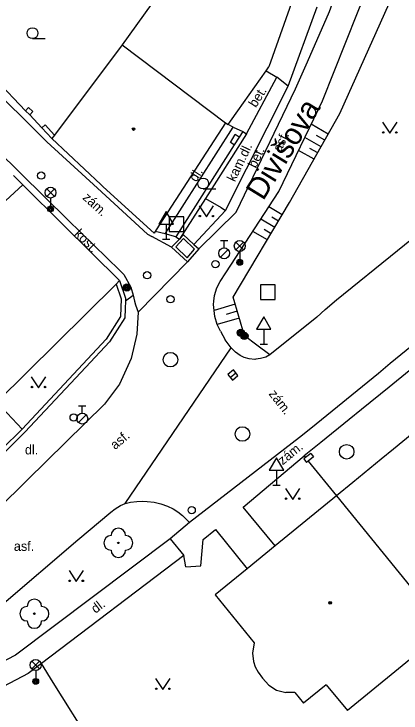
# Model space of a CAD drawing. Extents: x -598233 to -596890, y -1157848 to -1156431.
# Drawn here: x -597320.92 to -597294.33, y -1157448.94 to -1157400.89 of the extents above; entities that cross this region are included whole.
import ezdxf

# ---------------------------------------------------------------- set-up
doc = ezdxf.new("R2010")
doc.units = 0
for name, color, linetype in [('Level 10', 7, 'Continuous'), ('Level 11', 7, 'Continuous'), ('Level 14', 7, 'Continuous'), ('Level 15', 7, 'Continuous'), ('Level 22', 7, 'Continuous'), ('Level 24', 7, 'Continuous'), ('Level 25', 7, 'Continuous'), ('Level 26', 7, 'Continuous'), ('Level 27', 7, 'Continuous'), ('Level 28', 7, 'Continuous'), ('Level 33', 7, 'Continuous'), ('Level 34', 7, 'Continuous'), ('Level 36', 7, 'Continuous'), ('Level 39', 7, 'Continuous'), ('Level 40', 7, 'Continuous'), ('Level 5', 7, 'Continuous'), ('Level 50', 7, 'Continuous'), ('Level 7', 7, 'Continuous'), ('Level 8', 7, 'Continuous')]:
    doc.layers.add(name, color=color, linetype=linetype)

msp = doc.modelspace()

# ---------------------------------------------------------------- linework, layer by layer
at = {"layer": 'Level 10'}
for points in [[(-597341.7, -1157387.02), (-597327.31, -1157401.12), (-597318.67, -1157409.68), (-597315.19, -1157412.87), (-597311.75, -1157416.02), (-597311.44, -1157416.19)], [(-597299.71, -1157406.85), (-597297.32, -1157400.8), (-597293.96, -1157392.54)], [(-597256.44, -1157393.51), (-597295.06, -1157424.92), (-597295.88, -1157425.59), (-597300.53, -1157429.37), (-597301.29, -1157429.99), (-597308.87, -1157435.85)], [(-597298.75, -1157420.53), (-597281.99, -1157406.98), (-597269.51, -1157396.85), (-597269.12, -1157396.53)], [(-597306.38, -1157414.4), (-597302.08, -1157405.84), (-597300.09, -1157400.39)], [(-597307.14, -1157420.23), (-597306.99, -1157419.71), (-597306.76, -1157419.28), (-597306.36, -1157418.68), (-597302.71, -1157413.09), (-597299.71, -1157406.85)], [(-597322.09, -1157410.26), (-597317.22, -1157415.03), (-597313.64, -1157418.53), (-597313.37, -1157418.8)], [(-597310.09, -1157416.91), (-597311.44, -1157416.19)], [(-597313.37, -1157418.8), (-597312.89, -1157419.67), (-597312.74, -1157420.22), (-597312.64, -1157420.6211), (-597312.56, -1157420.87), (-597312.39, -1157421.38), (-597312.48, -1157422.89), (-597312.88, -1157424.57), (-597313.67, -1157426.33), (-597314.69, -1157427.7), (-597320.01, -1157432.93), (-597326.07, -1157438.88), (-597328.6, -1157441.37), (-597328.92, -1157441.68), (-597332.32, -1157444.97), (-597334.52, -1157447.1), (-597337.22, -1157449.73), (-597339.36, -1157451.8), (-597341.38, -1157453.69)], [(-597306.73, -1157422.7), (-597306.96, -1157422.24), (-597307.13, -1157421.68), (-597307.21, -1157420.86), (-597307.18, -1157420.63), (-597307.14, -1157420.23)], [(-597300.1, -1157421.72), (-597299.53, -1157421.21), (-597298.75, -1157420.53)], [(-597300.1, -1157421.72), (-597303.33, -1157424.32), (-597303.62, -1157424.47), (-597303.97, -1157424.58), (-597304.3, -1157424.62), (-597304.37, -1157424.63), (-597304.75, -1157424.6), (-597305.1, -1157424.51), (-597305.38, -1157424.37), (-597305.71, -1157424.14), (-597306, -1157423.84), (-597306.41, -1157423.29)], [(-597306.73, -1157422.7), (-597306.41, -1157423.29)], [(-597329.74, -1157449.12), (-597329.46, -1157448.68), (-597329.17, -1157448.35), (-597321.79, -1157441.52), (-597316.53, -1157437.04), (-597314.27, -1157435.12), (-597313.97, -1157434.89), (-597313.61, -1157434.67), (-597313.28, -1157434.53), (-597312.91, -1157434.45), (-597312.49, -1157434.39), (-597312.09, -1157434.38), (-597311.77, -1157434.39), (-597311.29, -1157434.45), (-597310.82, -1157434.56), (-597310.38, -1157434.72), (-597309.98, -1157434.91), (-597309.66, -1157435.11), (-597309.35, -1157435.36), (-597309.17, -1157435.52), (-597308.87, -1157435.85)]]:
    msp.add_lwpolyline(points, dxfattribs=at)
at = {"layer": 'Level 11'}
for points in [[(-597302.76, -1157388.08), (-597313.49, -1157403.02)], [(-597308.23, -1157417.04), (-597305.66, -1157414.52), (-597301.57, -1157406.04), (-597300.76, -1157404.17), (-597299.25, -1157400.71), (-597296.16, -1157392.1)], [(-597298.52, -1157407.73), (-597294.05, -1157397.69)], [(-597303.59, -1157404.79), (-597302.86, -1157405.24)], [(-597304.95, -1157409.13), (-597302.86, -1157405.24)], [(-597302.08, -1157405.84), (-597302.86, -1157405.24)], [(-597310.54, -1157416.01), (-597305.87, -1157408.67)], [(-597305.87, -1157408.67), (-597306.21, -1157408.48)], [(-597305.87, -1157408.67), (-597305.2, -1157408.97)], [(-597307.77, -1157413.57), (-597306.69, -1157414.19), (-597306.38, -1157414.4)], [(-597312.39, -1157421.38), (-597309, -1157417.93)], [(-597313.26, -1157420.6), (-597312.74, -1157420.22)], [(-597313.28, -1157434.53), (-597306, -1157423.84)], [(-597292.64, -1157424.5), (-597295.1501, -1157426.5376), (-597297.0309, -1157428.0643), (-597297.8907, -1157428.7622), (-597299.8404, -1157430.3449), (-597300.98, -1157431.27)], [(-597320.37, -1157429.42), (-597321.73, -1157427.95)], [(-597305.18, -1157434.79), (-597300.98, -1157431.27)], [(-597300.98, -1157431.27), (-597300.89, -1157431.38)], [(-597300.7, -1157431.62), (-597298.75, -1157434.01)], [(-597302.97, -1157437.45), (-597305.18, -1157434.79)], [(-597308.87, -1157435.85), (-597310.18, -1157436.97)], [(-597307.93, -1157437.01), (-597307.08, -1157436.33)], [(-597307.08, -1157436.33), (-597304.9, -1157439.02)], [(-597310.18, -1157436.97), (-597320.81, -1157444.95), (-597329.96, -1157449.69)], [(-597310.18, -1157436.97), (-597309.26, -1157438.12)], [(-597308.08, -1157438.82), (-597307.93, -1157437.01)], [(-597309.12, -1157438.89), (-597309.26, -1157438.12), (-597319.04, -1157445.53), (-597319.94, -1157446.21), (-597329.85, -1157451.42)], [(-597309.12, -1157438.89), (-597308.08, -1157438.82)], [(-597318.22, -1157446.84), (-597319.04, -1157445.53)]]:
    msp.add_lwpolyline(points, dxfattribs=at)
at = {"layer": 'Level 14'}
for points in [[(-597304.23, -1157423.66), (-597305.09, -1157423.02), (-597305.86, -1157420.36), (-597301.98, -1157413.85), (-597298.52, -1157407.73)], [(-597303.33, -1157424.32), (-597304.23, -1157423.66)], [(-597315.64, -1157450.97), (-597318.22, -1157446.84)]]:
    msp.add_lwpolyline(points, dxfattribs=at)
at = {"layer": 'Level 15'}
for points in [[(-597299.32, -1157409.14), (-597300.49, -1157408.47)], [(-597299.56, -1157409.57), (-597300.14, -1157409.25)], [(-597299.81, -1157410.01), (-597300.93, -1157409.38)], [(-597300.3, -1157410.88), (-597301.36, -1157410.28)], [(-597300.05, -1157410.44), (-597300.6, -1157410.14)], [(-597302.49, -1157414.7), (-597303.4, -1157414.15)], [(-597303, -1157415.56), (-597303.95, -1157414.99)], [(-597302.74, -1157415.13), (-597303.21, -1157414.85)], [(-597303.51, -1157416.42), (-597304.5, -1157415.83)], [(-597303.25, -1157415.99), (-597303.74, -1157415.7)], [(-597305.72, -1157420.84), (-597307.17, -1157421.26)], [(-597305.58, -1157421.32), (-597306.35, -1157421.54)], [(-597305.44, -1157421.8), (-597306.96, -1157422.24)]]:
    msp.add_lwpolyline(points, dxfattribs=at)
at = {"layer": 'Level 22'}
for centre in [(-597313.75, -1157437.24), (-597319.52, -1157442.11)]:
    msp.add_circle(centre, 0.05, dxfattribs=at)
for centre, start, end in [((-597313.75, -1157436.74), 0, 180), ((-597314.25, -1157437.24), 90, 270), ((-597313.25, -1157437.24), 270, 90), ((-597313.75, -1157437.74), 180, 0), ((-597319.52, -1157441.61), 0, 180), ((-597320.02, -1157442.11), 90, 270), ((-597319.02, -1157442.11), 270, 90), ((-597319.52, -1157442.61), 180, 0)]:
    msp.add_arc(centre, 0.5, start, end, dxfattribs=at)
at = {"layer": 'Level 24'}
for points in [[(-597306.05, -1157409.73), (-597305.72, -1157409.18)], [(-597305.44, -1157409.35), (-597305.72, -1157409.18)], [(-597305.79, -1157409.89), (-597306.05, -1157409.73)], [(-597309.81, -1157416.9), (-597309.28, -1157416.33), (-597308.51, -1157417.06)], [(-597309.81, -1157416.9), (-597309.02, -1157417.64)], [(-597309.02, -1157417.64), (-597308.51, -1157417.06)], [(-597300.53, -1157431.1), (-597300.89, -1157431.38), (-597301, -1157431.47)], [(-597300.34, -1157431.33), (-597300.7, -1157431.62), (-597300.81, -1157431.71)], [(-597300.53, -1157431.1), (-597300.34, -1157431.33)], [(-597301, -1157431.47), (-597300.81, -1157431.71)]]:
    msp.add_lwpolyline(points, dxfattribs=at)
at = {"layer": 'Level 25'}
for centre, radius in [((-597313.1599, -1157419.69), 0.25), ((-597313.1599, -1157419.69), 0.2), ((-597313.1599, -1157419.69), 0.15), ((-597313.1599, -1157419.69), 0.1), ((-597313.1599, -1157419.69), 0.05), ((-597305.33, -1157422.81), 0.25), ((-597305.33, -1157422.81), 0.2), ((-597305.33, -1157422.81), 0.15), ((-597305.33, -1157422.81), 0.1), ((-597305.33, -1157422.81), 0.05), ((-597305.09, -1157423.02), 0.25), ((-597305.09, -1157423.02), 0.2), ((-597305.09, -1157423.02), 0.15), ((-597305.09, -1157423.02), 0.1), ((-597305.09, -1157423.02), 0.05)]:
    msp.add_circle(centre, radius, dxfattribs=at)
at = {"layer": 'Level 26'}
for points in [[(-597310.26, -1157415.83), (-597309.26, -1157415.83), (-597309.26, -1157414.83), (-597310.26, -1157414.83)], [(-597303.97, -1157420.51), (-597302.97, -1157420.51), (-597302.97, -1157419.51), (-597303.97, -1157419.51)]]:
    msp.add_lwpolyline(points, close=True, dxfattribs=at)
at = {"layer": 'Level 27'}
msp.add_line((-597306.0729, -1157425.869), (-597305.6871, -1157425.551), dxfattribs=at)
msp.add_lwpolyline([(-597305.9139, -1157426.0619), (-597305.5281, -1157425.7439), (-597305.8461, -1157425.3581), (-597306.2319, -1157425.6761)], close=True, dxfattribs=at)
for centre in [(-597310.17, -1157424.65), (-597305.22, -1157429.76), (-597298.06, -1157430.98)]:
    msp.add_circle(centre, 0.5, dxfattribs=at)
at = {"layer": 'Level 28'}
for p, q in [((-597306.73, -1157416.465), (-597306.23, -1157416.465)), ((-597306.48, -1157416.965), (-597306.48, -1157416.465)), ((-597306.738, -1157417.612), (-597306.208, -1157417.082)), ((-597316.48, -1157427.825), (-597315.98, -1157427.825)), ((-597316.23, -1157428.325), (-597316.23, -1157427.825)), ((-597316.488, -1157428.972), (-597315.958, -1157428.442))]:
    msp.add_line(p, q, dxfattribs=at)
for centre, radius in [((-597319.05, -1157412), 0.25), ((-597306.48, -1157417.34), 0.375), ((-597307.08, -1157418.09), 0.25), ((-597311.77, -1157418.85), 0.25), ((-597310.17, -1157420.5), 0.25), ((-597316.82, -1157428.62), 0.25), ((-597316.23, -1157428.7), 0.375), ((-597308.71, -1157434.99), 0.25)]:
    msp.add_circle(centre, radius, dxfattribs=at)
at = {"layer": 'Level 33'}
for p, q in [((-597318.675, -1157413.43), (-597318.145, -1157412.9)), ((-597318.675, -1157412.9), (-597318.145, -1157413.43)), ((-597318.41, -1157413.54), (-597318.41, -1157414.29)), ((-597305.675, -1157417.1), (-597305.145, -1157416.57)), ((-597305.675, -1157416.57), (-597305.145, -1157417.1)), ((-597305.41, -1157417.21), (-597305.41, -1157417.96)), ((-597319.695, -1157445.9), (-597319.165, -1157445.37)), ((-597319.695, -1157445.37), (-597319.165, -1157445.9)), ((-597319.43, -1157446.01), (-597319.43, -1157446.76))]:
    msp.add_line(p, q, dxfattribs=at)
for centre, radius in [((-597318.41, -1157413.165), 0.375), ((-597318.41, -1157414.29), 0.2), ((-597318.41, -1157414.29), 0.1445), ((-597318.41, -1157414.29), 0.0876), ((-597305.41, -1157416.835), 0.375), ((-597305.41, -1157417.96), 0.2), ((-597305.41, -1157417.96), 0.1445), ((-597305.41, -1157417.96), 0.0876), ((-597319.43, -1157445.635), 0.375), ((-597319.43, -1157446.76), 0.2), ((-597319.43, -1157446.76), 0.1445), ((-597319.43, -1157446.76), 0.0876)]:
    msp.add_circle(centre, radius, dxfattribs=at)
at = {"layer": 'Level 34'}
for p, q in [((-597310.46, -1157415.342), (-597310.46, -1157416.36)), ((-597310.71, -1157416.36), (-597310.21, -1157416.36)), ((-597303.76, -1157422.562), (-597303.76, -1157423.58)), ((-597304.01, -1157423.58), (-597303.51, -1157423.58)), ((-597302.88, -1157432.252), (-597302.88, -1157433.27)), ((-597303.13, -1157433.27), (-597302.63, -1157433.27))]:
    msp.add_line(p, q, dxfattribs=at)
for points in [[(-597310.96, -1157415.342), (-597309.96, -1157415.342), (-597310.46, -1157414.476)], [(-597304.26, -1157422.562), (-597303.26, -1157422.562), (-597303.76, -1157421.696)], [(-597303.38, -1157432.252), (-597302.38, -1157432.252), (-597302.88, -1157431.386)]]:
    msp.add_lwpolyline(points, close=True, dxfattribs=at)
at = {"layer": 'Level 36'}
for p, q in [((-597319.65, -1157402.585), (-597318.775, -1157402.585)), ((-597307.92, -1157412.915), (-597307.045, -1157412.915))]:
    msp.add_line(p, q, dxfattribs=at)
for points in [[(-597295.6, -1157408.33), (-597295.1, -1157409.08), (-597294.6, -1157408.33)], [(-597308.2, -1157414.08), (-597307.7, -1157414.83), (-597307.2, -1157414.08)], [(-597319.73, -1157425.83), (-597319.23, -1157426.58), (-597318.73, -1157425.83)], [(-597302.27, -1157433.5), (-597301.77, -1157434.25), (-597301.27, -1157433.5)], [(-597317.14, -1157439.15), (-597316.64, -1157439.9), (-597316.14, -1157439.15)], [(-597311.19, -1157446.57), (-597310.69, -1157447.32), (-597310.19, -1157446.57)]]:
    msp.add_lwpolyline(points, dxfattribs=at)
for centre, radius in [((-597319.6501, -1157402.2099), 0.375), ((-597295.5502, -1157409.0298), 0.05), ((-597294.6508, -1157409.0298), 0.05), ((-597307.9201, -1157412.5399), 0.375), ((-597308.1502, -1157414.7798), 0.05), ((-597307.2508, -1157414.7798), 0.05), ((-597319.6802, -1157426.5298), 0.05), ((-597318.7808, -1157426.5298), 0.05), ((-597302.2202, -1157434.1998), 0.05), ((-597301.3208, -1157434.1998), 0.05), ((-597317.0902, -1157439.8498), 0.05), ((-597316.1908, -1157439.8498), 0.05), ((-597311.1402, -1157447.2698), 0.05), ((-597310.2408, -1157447.2698), 0.05)]:
    msp.add_circle(centre, radius, dxfattribs=at)
at = {"layer": 'Level 39'}
for centre, radius in [((-597312.7, -1157408.8), 0.09), ((-597312.7, -1157408.8), 0.0398), ((-597299.19, -1157441.36), 0.09), ((-597299.19, -1157441.36), 0.0398)]:
    msp.add_circle(centre, radius, dxfattribs=at)
at = {"layer": 'Level 5'}
for points in [[(-597298.39, -1157390.32), (-597298.66, -1157391.07), (-597299.79, -1157394.29), (-597303.4, -1157404.52)], [(-597313.49, -1157403.02), (-597318.13, -1157409.22), (-597318.32, -1157409.45)], [(-597313.49, -1157403.02), (-597306.38, -1157408.36)], [(-597306.38, -1157408.36), (-597306.21, -1157408.48), (-597306.05, -1157408.25), (-597305.55, -1157407.55), (-597303.59, -1157404.79), (-597303.4, -1157404.52)], [(-597306.38, -1157408.36), (-597311.14, -1157415.73)], [(-597318.32, -1157409.45), (-597314.95, -1157412.62), (-597314.8, -1157412.77)], [(-597320.32, -1157412.63), (-597328.27, -1157419.95)], [(-597320.32, -1157412.63), (-597317.54, -1157415.38), (-597313.6599, -1157419.21)], [(-597314.8, -1157412.77), (-597311.28, -1157415.95)], [(-597311.14, -1157415.73), (-597311.21, -1157415.83), (-597311.28, -1157415.95)], [(-597313.6599, -1157419.21), (-597313.9, -1157419.45)], [(-597313.9, -1157419.45), (-597322.1, -1157427.55)], [(-597292.36, -1157428.76), (-597292.9111, -1157429.2128), (-597294.844, -1157430.8008), (-597295.679, -1157431.4869), (-597297.6301, -1157433.0899), (-597298.75, -1157434.01)], [(-597298.75, -1157434.01), (-597302.97, -1157437.45), (-597304.9, -1157439.02), (-597307.1, -1157440.82)], [(-597298.75, -1157434.01), (-597291.24, -1157443.24)], [(-597307.1, -1157440.82), (-597304.42, -1157444.1)], [(-597291.24, -1157443.24), (-597298, -1157448.76)], [(-597304.42, -1157444.1), (-597304.54, -1157444.81)], [(-597304.54, -1157444.81), (-597304.46, -1157445.39)], [(-597304.46, -1157445.39), (-597304.34, -1157445.76)], [(-597304.34, -1157445.76), (-597304.14, -1157446.13)], [(-597304.14, -1157446.13), (-597303.85, -1157446.53)], [(-597303.85, -1157446.53), (-597303.4099, -1157447.03)], [(-597303.4099, -1157447.03), (-597302.88, -1157447.36)], [(-597299.4699, -1157447), (-597301.02, -1157448.26)], [(-597299.4699, -1157447), (-597298, -1157448.76)], [(-597302.88, -1157447.36), (-597302.23, -1157447.53)], [(-597301.62, -1157447.52), (-597302.23, -1157447.53)], [(-597301.62, -1157447.52), (-597301.02, -1157448.26)]]:
    msp.add_lwpolyline(points, dxfattribs=at)
at = {"layer": 'Level 7'}
for points in [[(-597319.84, -1157407.82), (-597320.13, -1157407.54), (-597319.92, -1157407.32)], [(-597319.63, -1157407.6), (-597319.92, -1157407.32)], [(-597319.63, -1157407.6), (-597319.84, -1157407.82)], [(-597318.79, -1157408.51), (-597319.01, -1157408.72)], [(-597318.32, -1157409.45), (-597319.01, -1157408.72)], [(-597318.13, -1157409.22), (-597318.79, -1157408.51)], [(-597305.2, -1157408.97), (-597305.44, -1157409.35), (-597305.79, -1157409.89), (-597309.8, -1157416.2), (-597310.54, -1157416.01), (-597311.21, -1157415.83)], [(-597304.95, -1157409.13), (-597307.77, -1157413.57), (-597309.55, -1157416.36)], [(-597305.2, -1157408.97), (-597304.95, -1157409.13)], [(-597308.57, -1157416.73), (-597306.38, -1157414.4)], [(-597309.29, -1157416.05), (-597308.57, -1157416.73), (-597308.23, -1157417.04), (-597309, -1157417.93), (-597310.09, -1157416.91)], [(-597309.29, -1157416.05), (-597309.55, -1157416.36), (-597310.09, -1157416.91)], [(-597309.8, -1157416.2), (-597309.55, -1157416.36)], [(-597313.6599, -1157419.21), (-597313.25, -1157420.43), (-597313.26, -1157420.6), (-597313.28, -1157421.15), (-597313.3, -1157421.78), (-597314.35, -1157423.42), (-597315.99, -1157425.17)], [(-597313.9, -1157419.45), (-597313.55, -1157420.4699), (-597313.6, -1157421.69), (-597314.59, -1157423.24)], [(-597314.59, -1157423.24), (-597316.2, -1157424.96)], [(-597316.2, -1157424.96), (-597320.37, -1157429.42)], [(-597315.99, -1157425.17), (-597320.17, -1157429.64)], [(-597320.37, -1157429.42), (-597321.75, -1157430.79), (-597326.08, -1157435.08)], [(-597320.17, -1157429.64), (-597325.89, -1157435.31)]]:
    msp.add_lwpolyline(points, dxfattribs=at)
at = {"layer": 'Level 8'}
for points in [[(-597322.19, -1157405.39), (-597320.13, -1157407.54)], [(-597319.84, -1157407.82), (-597319.01, -1157408.72)], [(-597320.32, -1157412.63), (-597320.95, -1157411.98)]]:
    msp.add_lwpolyline(points, dxfattribs=at)

# ---------------------------------------------------------------- texts
at = {"layer": 'Level 40'}
for s, rotation, p in [('bet.', 57.55338, (-597304.3, -1157407.37)), ('asf.', 64.25146, (-597302.59, -1157410.43)), ('kam.dl.', 64.25146, (-597305.74, -1157412.47)), ('bet.', 64.25146, (-597304.3, -1157411.53)), ('dl.', 57.55338, (-597308.4, -1157412.48)), ('zám.', 317.41703, (-597316.25, -1157413.57)), ('kost.', 314.68861, (-597316.82, -1157416.05)), ('zám.', 308, (-597303.45, -1157427.01)), ('asf.', 40.39991, (-597313.97, -1157430.87)), ('zám.', 38.94999, (-597302.46, -1157431.92)), ('dl.', 37.14359, (-597315.32, -1157442.12))]:
    msp.add_text(s, height=0.65, rotation=rotation, dxfattribs=at).set_placement(p)
for s, p in [('dl.', (-597320.17, -1157431.1599)), ('asf.', (-597320.93, -1157437.79))]:
    msp.add_text(s, height=0.65, dxfattribs=at).set_placement(p)
at = {"layer": 'Level 50'}
msp.add_text('Divišova', height=1.5, rotation=58.38326, dxfattribs=at).set_placement((-597303.7984, -1157413.7773))

doc.saveas('drawing.dxf')
